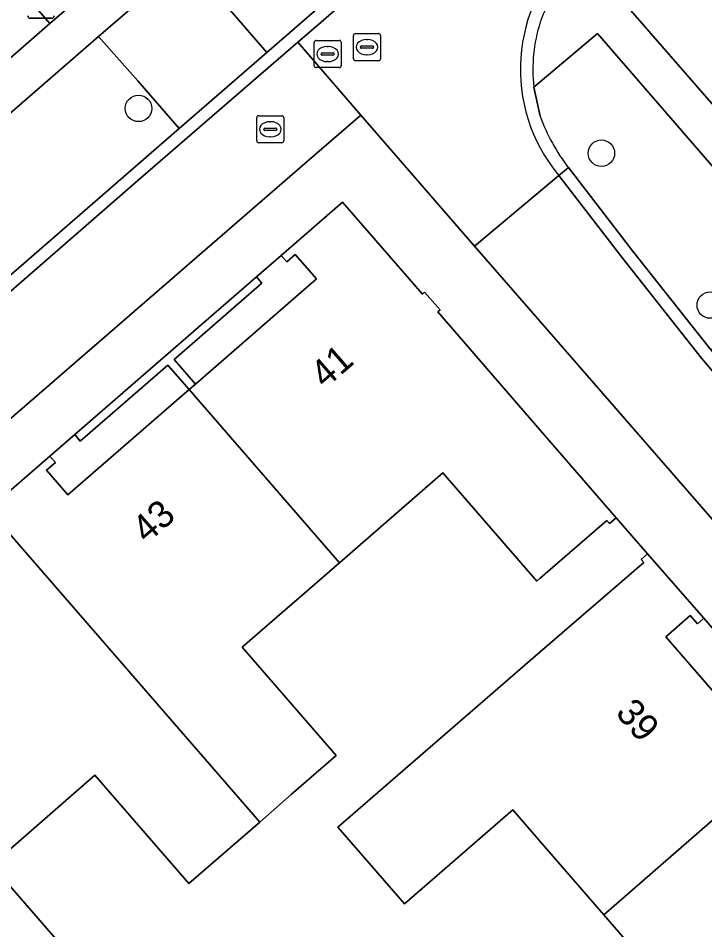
# Model space of a CAD drawing. Extents: x 155887 to 156869, y 383880 to 384678.
# Drawn here: x 156480.74 to 156506.07, y 384164.94 to 384198.56 of the extents above; entities that cross this region are included whole.
import ezdxf

# ---------------------------------------------------------------- set-up
doc = ezdxf.new("R2010")
doc.units = 0
for name, color, linetype in [('IMGEO_Boom', 7, 'Continuous'), ('IMGEO_Erf', 7, 'Continuous'), ('IMGEO_Lichtmast', 7, 'Continuous'), ('IMGEO_Muur', 7, 'Continuous'), ('IMGEO_Pand', 7, 'Continuous'), ('IMGEO_Pand_nummerreeks', 7, 'Continuous'), ('IMGEO_Parkeervlak_open', 7, 'Continuous'), ('IMGEO_Rijbaan_lokaal_gesloten', 7, 'Continuous'), ('IMGEO_Rijbaan_lokaal_open', 7, 'Continuous'), ('IMGEO_Rioolput', 7, 'Continuous'), ('IMGEO_Voetpad_open', 7, 'Continuous')]:
    doc.layers.add(name, color=color, linetype=linetype)

msp = doc.modelspace()

# ---------------------------------------------------------------- linework, layer by layer
at = {"layer": 'IMGEO_Boom'}
for centre in [(156485.182, 384195.235), (156502.256, 384193.581), (156506.273, 384187.981)]:
    msp.add_circle(centre, 0.489, dxfattribs=at)
at = {"layer": 'IMGEO_Erf'}
for points in [[(156471.993, 384200.972), (156477.427, 384194.725), (156478.169, 384195.371), (156478.3, 384195.219), (156481.913, 384198.365), (156448.242, 384237.145)], [(156505.419, 384161.934), (156502.344, 384165.487), (156500, 384168.196), (156498.993, 384169.36), (156494.99, 384165.895), (156492.538, 384168.728), (156500, 384175.186), (156503.816, 384178.488), (156503.718, 384178.601), (156503.96, 384178.81), (156502.801, 384180.137), (156502.559, 384179.927), (156502.461, 384180.04), (156500, 384177.902), (156499.88, 384177.798), (156496.411, 384181.791), (156492.599, 384178.479), (156489.006, 384175.358), (156492.475, 384171.365), (156490.816, 384169.924), (156489.651, 384168.911), (156487.041, 384166.644), (156483.572, 384170.636), (156479.76, 384167.325), (156500, 384144.033)]]:
    msp.add_lwpolyline(points, dxfattribs=at)
for points in [[(156489.529, 384189.025), (156489.735, 384188.784), (156486.493, 384185.969), (156487.278, 384185.064), (156491.748, 384188.945), (156490.962, 384189.85), (156490.646, 384189.575), (156490.444, 384189.81)], [(156481.907, 384182.411), (156482.117, 384182.17), (156481.792, 384181.888), (156482.578, 384180.983), (156487.051, 384184.867), (156486.264, 384185.77), (156483.032, 384182.964), (156482.827, 384183.202)], [(156506.032, 384176.431), (156505.8, 384176.22), (156505.532, 384176.528), (156504.629, 384175.744), (156508.51, 384171.275), (156509.41, 384172.056), (156506.59, 384175.295), (156506.831, 384175.505)]]:
    msp.add_lwpolyline(points, close=True, dxfattribs=at)
at = {"layer": 'IMGEO_Lichtmast'}
for p, q in [((156481.98, 384198.56), (156481.19, 384198.56)), ((156481.19, 384198.56), (156481.98, 384198.56))]:
    msp.add_line(p, q, dxfattribs=at)
for centre, start, end in [((156481.19, 384198.66), 180, 270), ((156481.19, 384198.66), 180, 270), ((156481.98, 384198.66), 270, 0), ((156481.98, 384198.66), 270, 0)]:
    msp.add_arc(centre, 0.1, start, end, dxfattribs=at)
at = {"layer": 'IMGEO_Muur'}
msp.add_lwpolyline([(156482.827, 384183.202), (156483.032, 384182.964), (156486.264, 384185.77), (156487.051, 384184.867), (156487.278, 384185.064), (156486.493, 384185.969), (156489.735, 384188.784), (156489.529, 384189.025)], close=True, dxfattribs=at)
at = {"layer": 'IMGEO_Pand'}
for points in [[(156509.637, 384204.498), (156505.18, 384200.628), (156504.393, 384201.534), (156504.718, 384201.816), (156504.508, 384202.058), (156502.257, 384200.103), (156512.362, 384188.479), (156512.604, 384188.689), (156512.505, 384188.802), (156515.103, 384191.058), (156511.625, 384195.063), (156515.179, 384198.149)], [(156487.051, 384184.867), (156492.599, 384178.479), (156496.411, 384181.791), (156499.88, 384177.798), (156500, 384177.902), (156502.461, 384180.04), (156502.559, 384179.927), (156502.801, 384180.137), (156500, 384183.372), (156496.224, 384187.732), (156496.307, 384187.804), (156495.736, 384188.462), (156495.656, 384188.378), (156492.708, 384191.775), (156490.444, 384189.81), (156490.646, 384189.575), (156490.962, 384189.85), (156491.748, 384188.945), (156487.278, 384185.064)], [(156489.651, 384168.911), (156490.816, 384169.924), (156492.475, 384171.365), (156489.006, 384175.358), (156492.599, 384178.479), (156487.051, 384184.867), (156482.578, 384180.983), (156481.792, 384181.888), (156482.117, 384182.17), (156481.907, 384182.411), (156479.636, 384180.441)], [(156489.651, 384168.911), (156479.636, 384180.441), (156477.604, 384178.678), (156477.814, 384178.437), (156478.138, 384178.719), (156478.926, 384177.815), (156474.473, 384173.934), (156473.696, 384174.826), (156473.479, 384175.075), (156473.227, 384174.856), (156479.76, 384167.325), (156483.572, 384170.636), (156487.041, 384166.644)], [(156508.717, 384171.037), (156508.51, 384171.275), (156504.629, 384175.744), (156505.532, 384176.528), (156505.8, 384176.22), (156506.032, 384176.431), (156503.96, 384178.81), (156503.718, 384178.601), (156503.816, 384178.488), (156500, 384175.186), (156492.538, 384168.728), (156494.99, 384165.895), (156498.993, 384169.36), (156500, 384168.196), (156502.344, 384165.487)], [(156508.717, 384171.037), (156502.344, 384165.487), (156505.419, 384161.934), (156501.423, 384158.476), (156503.874, 384155.644), (156515.167, 384165.416), (156515.265, 384165.303), (156515.523, 384165.52), (156513.453, 384167.894), (156513.212, 384167.685), (156513.487, 384167.369), (156512.584, 384166.584)]]:
    msp.add_lwpolyline(points, close=True, dxfattribs=at)
at = {"layer": 'IMGEO_Parkeervlak_open'}
for points in [[(156522.949, 384225.984), (156521.456, 384227.719), (156522.926, 384229.023), (156521.497, 384230.686), (156500, 384212.021), (156487.753, 384201.388), (156486.972, 384200.71), (156488.402, 384199.038), (156489.913, 384197.295), (156490.753, 384198.024), (156500, 384206.046)], [(156468.306, 384184.517), (156471.243, 384181.117), (156473.803, 384183.315), (156486.678, 384194.498), (156485.158, 384196.251), (156483.706, 384197.89)]]:
    msp.add_lwpolyline(points, close=True, dxfattribs=at)
msp.add_lwpolyline([(156501.045, 384193.049), (156503.409, 384189.978), (156506.306, 384186.314), (156507.903, 384187.617), (156509.172, 384186.12), (156511.017, 384187.715), (156502.111, 384198.002), (156500, 384196.217), (156499.766, 384196.019), (156500, 384194.946)], dxfattribs=at)
msp.add_arc((156506.446, 384197.26), 6.849, 199.7514, 217.9467, dxfattribs=at)
at = {"layer": 'IMGEO_Rijbaan_lokaal_gesloten'}
msp.add_lwpolyline([(156557.467, 384248.05), (156553.99, 384252.361), (156553.135, 384251.635), (156551.256, 384250), (156547.776, 384246.974), (156547.528, 384246.758), (156546.36, 384245.735), (156545.502, 384244.98), (156537.299, 384237.854), (156529.516, 384231.093), (156523.251, 384225.637), (156500, 384205.436), (156491.733, 384198.254), (156491.055, 384197.674), (156493.377, 384194.981), (156497.577, 384190.155), (156500.691, 384192.754)], dxfattribs=at)
msp.add_lwpolyline([(156500.691, 384192.754), (156497.577, 384190.155), (156500, 384187.371), (156525.991, 384157.507), (156529.278, 384160.045), (156525.433, 384163.778), (156523.049, 384166.283), (156519.991, 384169.766), (156513.12, 384177.689), (156508.974, 384182.475), (156505.949, 384186.025), (156503.045, 384189.697)], close=True, dxfattribs=at)
msp.add_arc((156505.394, 384196.679), 6.126, 132.218, 219.8456, dxfattribs=at)
at = {"layer": 'IMGEO_Rijbaan_lokaal_open'}
for points in [[(156453.061, 384241.329), (156451.452, 384239.846), (156449.822, 384238.517), (156448.242, 384237.145), (156481.913, 384198.365), (156486.746, 384202.533)], [(156488.402, 384199.038), (156486.972, 384200.71), (156483.706, 384197.89), (156485.158, 384196.251), (156486.678, 384194.498), (156489.913, 384197.295)], [(156491.406, 384193.275), (156493.377, 384194.981), (156491.055, 384197.674), (156485.441, 384192.82), (156474.104, 384182.967), (156471.543, 384180.768), (156473.853, 384178.078)]]:
    msp.add_lwpolyline(points, close=True, dxfattribs=at)
msp.add_lwpolyline([(156522.949, 384225.984), (156500, 384206.046), (156490.753, 384198.024), (156489.913, 384197.295), (156486.678, 384194.498), (156473.803, 384183.315), (156471.243, 384181.117), (156471.543, 384180.768), (156474.104, 384182.967), (156485.441, 384192.82), (156491.055, 384197.674), (156491.733, 384198.254), (156500, 384205.436), (156523.251, 384225.637)], dxfattribs=at)
at = {"layer": 'IMGEO_Rioolput'}
for p, q in [((156493.109, 384197.068), (156493.109, 384197.92)), ((156493.184, 384197.994), (156494.036, 384197.994)), ((156494.11, 384197.92), (156494.11, 384197.068)), ((156491.658, 384196.813), (156491.658, 384197.665)), ((156491.733, 384197.739), (156492.585, 384197.739)), ((156492.659, 384197.665), (156492.659, 384196.813)), ((156493.597, 384197.774), (156493.622, 384197.774)), ((156491.917, 384197.233), (156491.917, 384197.245)), ((156491.96, 384197.282), (156492.358, 384197.282)), ((156492.146, 384197.519), (156492.171, 384197.519)), ((156492.401, 384197.245), (156492.401, 384197.233)), ((156493.368, 384197.488), (156493.368, 384197.5)), ((156493.806, 384197.451), (156493.408, 384197.451)), ((156493.411, 384197.537), (156493.809, 384197.537)), ((156493.852, 384197.5), (156493.852, 384197.488)), ((156492.355, 384197.196), (156491.957, 384197.196)), ((156492.169, 384196.959), (156492.144, 384196.959)), ((156494.036, 384196.994), (156493.184, 384196.994)), ((156493.62, 384197.214), (156493.595, 384197.214)), ((156492.585, 384196.739), (156491.733, 384196.739)), ((156489.54, 384194.039), (156489.54, 384194.891)), ((156489.615, 384194.965), (156490.467, 384194.965)), ((156490.541, 384194.891), (156490.541, 384194.039)), ((156490.028, 384194.745), (156490.053, 384194.745)), ((156489.799, 384194.459), (156489.799, 384194.471)), ((156490.237, 384194.422), (156489.839, 384194.422)), ((156489.842, 384194.508), (156490.24, 384194.508)), ((156490.283, 384194.471), (156490.283, 384194.459)), ((156490.467, 384193.965), (156489.615, 384193.965)), ((156490.051, 384194.185), (156490.026, 384194.185))]:
    msp.add_line(p, q, dxfattribs=at)
for points in [[(156493.109, 384197.068), (156493.109, 384197.92)], [(156493.184, 384197.994), (156494.036, 384197.994)], [(156494.11, 384197.92), (156494.11, 384197.068)], [(156491.658, 384196.813), (156491.658, 384197.665)], [(156491.733, 384197.739), (156492.585, 384197.739)], [(156492.659, 384197.665), (156492.659, 384196.813)], [(156494.036, 384196.994), (156493.184, 384196.994)], [(156492.585, 384196.739), (156491.733, 384196.739)], [(156489.54, 384194.039), (156489.54, 384194.891)], [(156489.615, 384194.965), (156490.467, 384194.965)], [(156490.541, 384194.891), (156490.541, 384194.039)], [(156490.467, 384193.965), (156489.615, 384193.965)]]:
    msp.add_lwpolyline(points, dxfattribs=at)
for centre, radius, start, end in [((156493.186, 384197.918), 0.0765, 91.552, 178.448), ((156493.186, 384197.918), 0.0765, 91.552, 178.448), ((156494.034, 384197.918), 0.0765, 1.552, 88.448), ((156494.034, 384197.918), 0.0765, 1.552, 88.448), ((156491.735, 384197.663), 0.0765, 91.552, 178.448), ((156491.735, 384197.663), 0.0765, 91.552, 178.448), ((156492.583, 384197.663), 0.0765, 1.552, 88.448), ((156492.583, 384197.663), 0.0765, 1.552, 88.448), ((156491.957, 384197.242), 0.0403, 85.8775, 175.7526), ((156491.954, 384197.232), 0.0366, 178.938, 274.7102), ((156492.358, 384197.239), 0.043, 264.8664, 352.4533), ((156492.362, 384197.244), 0.0386, 1.7309, 96.639), ((156493.408, 384197.497), 0.0403, 85.8775, 175.7526), ((156493.405, 384197.487), 0.0366, 178.938, 274.7102), ((156493.809, 384197.494), 0.043, 264.8664, 352.4533), ((156493.813, 384197.499), 0.0386, 1.7309, 96.639), ((156493.186, 384197.07), 0.0765, 181.552, 268.448), ((156493.186, 384197.07), 0.0765, 181.552, 268.448), ((156494.034, 384197.07), 0.0765, 271.552, 358.448), ((156494.034, 384197.07), 0.0765, 271.552, 358.448), ((156491.735, 384196.815), 0.0765, 181.552, 268.448), ((156491.735, 384196.815), 0.0765, 181.552, 268.448), ((156492.583, 384196.815), 0.0765, 271.552, 358.448), ((156492.583, 384196.815), 0.0765, 271.552, 358.448), ((156489.617, 384194.889), 0.0765, 91.552, 178.448), ((156489.617, 384194.889), 0.0765, 91.552, 178.448), ((156490.465, 384194.889), 0.0765, 1.552, 88.448), ((156490.465, 384194.889), 0.0765, 1.552, 88.448), ((156489.839, 384194.468), 0.0403, 85.8775, 175.7526), ((156489.836, 384194.458), 0.0366, 178.938, 274.7102), ((156490.24, 384194.465), 0.043, 264.8664, 352.4533), ((156490.244, 384194.47), 0.0386, 1.7309, 96.639), ((156489.617, 384194.041), 0.0765, 181.552, 268.448), ((156489.617, 384194.041), 0.0765, 181.552, 268.448), ((156490.465, 384194.041), 0.0765, 271.552, 358.448), ((156490.465, 384194.041), 0.0765, 271.552, 358.448)]:
    msp.add_arc(centre, radius, start, end, dxfattribs=at)
for centre, major_axis, ratio, start_param, end_param in [((156493.596, 384197.494), (-0.387, 0.002), 0.722429, 4.712389, 7.853982), ((156493.621, 384197.494), (-0.39, 0.002), 0.717154, 1.570796, 4.712389), ((156492.145, 384197.239), (-0.387, 0.002), 0.722429, 4.712389, 7.853982), ((156492.17, 384197.239), (-0.39, 0.002), 0.717154, 1.570796, 4.712389), ((156490.027, 384194.465), (-0.387, 0.002), 0.722429, 4.712389, 7.853982), ((156490.052, 384194.465), (-0.39, 0.002), 0.717154, 1.570796, 4.712389)]:
    msp.add_ellipse(centre, major_axis=major_axis, ratio=ratio, start_param=start_param, end_param=end_param, dxfattribs=at)
at = {"layer": 'IMGEO_Voetpad_open'}
for points in [[(156486.746, 384202.533), (156481.913, 384198.365), (156478.3, 384195.219)], [(156525.991, 384157.507), (156500, 384187.371), (156497.577, 384190.155), (156493.377, 384194.981), (156491.406, 384193.275), (156473.853, 384178.078), (156471.908, 384176.401), (156467.459, 384181.49), (156466.314, 384182.8), (156468.306, 384184.517), (156483.706, 384197.89), (156486.972, 384200.71)], [(156526.237, 384172.47), (156524.662, 384174.288), (156522.599, 384176.668), (156521.814, 384177.584), (156515.999, 384184.242), (156515.188, 384185.183), (156513.124, 384187.569), (156512.362, 384188.479), (156502.257, 384200.103), (156501.585, 384200.905), (156500.757, 384199.93)], [(156499.766, 384196.019), (156500, 384196.217), (156502.111, 384198.002), (156511.017, 384187.715), (156509.172, 384186.12), (156507.903, 384187.617), (156506.306, 384186.314), (156509.336, 384182.76), (156512.76, 384185.725), (156523.738, 384173.047), (156520.338, 384170.068), (156523.374, 384166.611), (156524.848, 384167.899), (156523.567, 384169.408), (156525.467, 384171.04), (156534.264, 384160.993), (156531.851, 384158.923)], [(156500, 384194.946), (156499.766, 384196.019)], [(156500.691, 384192.754), (156501.045, 384193.049)], [(156479.636, 384180.441), (156481.907, 384182.411), (156482.827, 384183.202), (156489.529, 384189.025), (156490.444, 384189.81), (156492.708, 384191.775), (156495.656, 384188.378), (156495.736, 384188.462), (156496.307, 384187.804), (156496.224, 384187.732), (156500, 384183.372), (156502.801, 384180.137), (156503.96, 384178.81), (156506.032, 384176.431), (156506.831, 384175.505)]]:
    msp.add_lwpolyline(points, dxfattribs=at)
for points in [[(156525.75, 384164.111), (156523.374, 384166.611), (156520.338, 384170.068), (156513.482, 384177.974), (156509.336, 384182.76), (156506.306, 384186.314), (156503.409, 384189.978), (156501.045, 384193.049), (156500.691, 384192.754), (156503.045, 384189.697), (156505.949, 384186.025), (156508.974, 384182.475), (156513.12, 384177.689), (156519.991, 384169.766), (156523.049, 384166.283), (156525.433, 384163.778), (156529.278, 384160.045), (156529.646, 384160.329)], [(156500.779, 384143.137), (156500, 384144.033), (156479.76, 384167.325), (156473.227, 384174.856), (156471.67, 384173.505), (156473.31, 384171.62), (156476.853, 384167.547), (156480.397, 384163.475), (156483.94, 384159.402), (156487.491, 384155.321), (156491.032, 384151.252), (156494.576, 384147.178), (156498.127, 384143.096), (156500, 384140.944), (156501.661, 384139.035), (156505.418, 384134.717), (156506.931, 384136.042)]]:
    msp.add_lwpolyline(points, close=True, dxfattribs=at)
for centre, radius, start, end in [((156505.394, 384196.679), 6.126, 132.218, 219.8456), ((156506.684, 384196.03), 7.095, 146.6529, 160.3981), ((156506.684, 384196.03), 7.095, 146.6529, 160.3981), ((156505.402, 384196.674), 5.674, 162.1881, 186.6327), ((156505.402, 384196.674), 5.674, 162.1881, 186.6327), ((156506.446, 384197.26), 6.849, 199.7514, 217.9467)]:
    msp.add_arc(centre, radius, start, end, dxfattribs=at)

# ---------------------------------------------------------------- texts
at = {"layer": 'IMGEO_Pand_nummerreeks'}
for s, rotation, p in [('41', 40.9877, (156492.062, 384184.873)), ('43', 40.9877, (156485.485, 384179.157)), ('39', 310.9727, (156502.74, 384172.918))]:
    msp.add_text(s, height=1, rotation=rotation, dxfattribs=at).set_placement(p)

doc.saveas('drawing.dxf')
